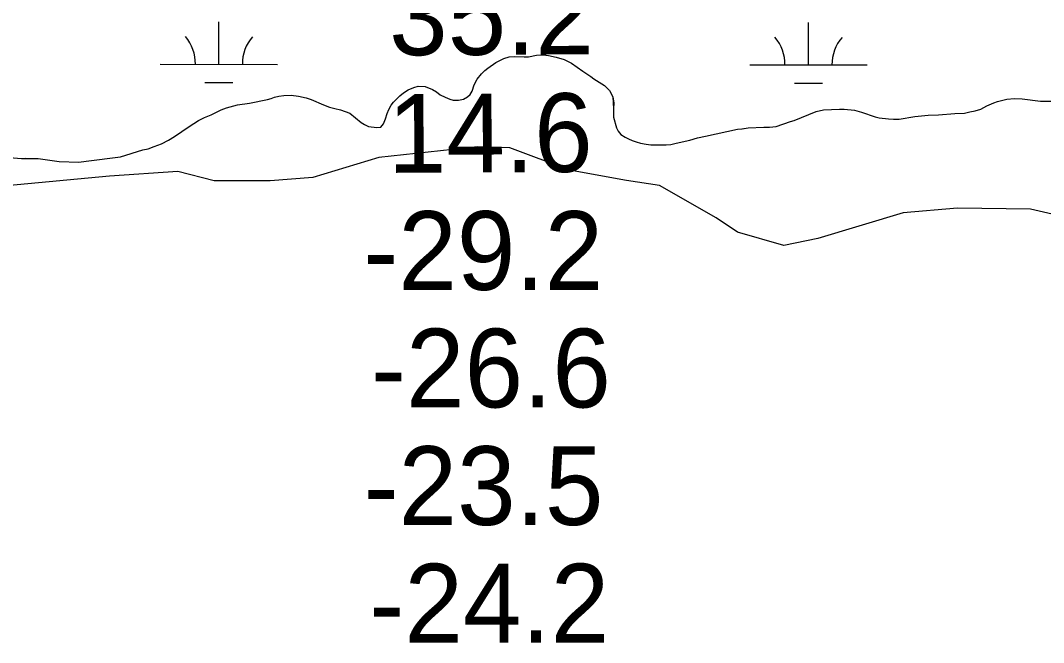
# Model space of a CAD drawing. Extents: x 3148686 to 3186545, y 916144 to 941516.
# Drawn here: x 3167348 to 3168219, y 933051 to 933580 of the extents above; entities that cross this region are included whole.
import ezdxf

# ---------------------------------------------------------------- set-up
doc = ezdxf.new("R2010")
doc.units = 0
for name, color, linetype in [('V-RIVR-EDGE', 7, 'Continuous'), ('V-RIVR-RANG', 7, 'Continuous'), ('V-SITE-VEGE', 7, 'Continuous'), ('V-WETL-SWMP', 7, 'Continuous')]:
    doc.layers.add(name, color=color, linetype=linetype)

msp = doc.modelspace()

# ---------------------------------------------------------------- linework, layer by layer
at = {"layer": 'V-RIVR-EDGE'}
msp.add_lwpolyline([(3168243.73, 933411.7), (3168207.96, 933420.09), (3168145.73, 933420.76), (3168099.56, 933416.73), (3168026.9, 933395.12), (3167997.84, 933388.97), (3167958.46, 933400.48), (3167940.33, 933412.45), (3167892.17, 933440.06), (3167864.17, 933444.28), (3167815.45, 933453.21), (3167764.67, 933472.01), (3167737.18, 933473.11), (3167653.14, 933463.99), (3167597.09, 933447.01), (3167560.78, 933443.99), (3167513.07, 933444.11), (3167481.97, 933451.96), (3167423.87, 933447.96), (3167336.21, 933439.88)], dxfattribs=at)
at = {"layer": 'V-SITE-VEGE'}
for p, q in [((3167759.51, 933548.01), (3167764.28, 933549.43)), ((3167764.28, 933549.43), (3167769.04, 933549.75)), ((3167769.04, 933549.75), (3167776.9, 933549.49)), ((3167776.9, 933549.49), (3167780.75, 933549.63)), ((3167780.75, 933549.63), (3167787.35, 933551.03)), ((3167787.35, 933551.03), (3167793.2, 933551.34)), ((3167793.2, 933551.34), (3167797.77, 933550.57)), ((3167797.77, 933550.57), (3167804.16, 933549.22)), ((3167804.16, 933549.22), (3167810.91, 933547.33)), ((3167743.5, 933537.92), (3167745.89, 933539.91)), ((3167745.89, 933539.91), (3167752.71, 933544.6)), ((3167752.71, 933544.6), (3167759.51, 933548.01)), ((3167810.91, 933547.33), (3167817.28, 933544.16)), ((3167817.28, 933544.16), (3167826.91, 933537.29)), ((3167737.02, 933530.67), (3167740.72, 933535.21)), ((3167740.72, 933535.21), (3167743.5, 933537.92)), ((3167826.91, 933537.29), (3167833.64, 933532.84)), ((3167833.64, 933532.84), (3167836.36, 933530.8)), ((3167836.36, 933530.8), (3167845.27, 933525.04)), ((3167678.21, 933521.36), (3167682.98, 933523.51)), ((3167682.98, 933523.51), (3167686.65, 933524.57)), ((3167686.65, 933524.57), (3167692.69, 933524.33)), ((3167692.69, 933524.33), (3167698.88, 933521.89)), ((3167732.53, 933520.47), (3167734.41, 933525.76)), ((3167734.41, 933525.76), (3167737.02, 933530.67)), ((3167845.27, 933525.04), (3167849.62, 933520.79)), ((3167558.3, 933513.2), (3167561.42, 933514.09)), ((3167561.42, 933514.09), (3167564.35, 933515.34)), ((3167564.35, 933515.34), (3167568.21, 933516.22)), ((3167568.21, 933516.22), (3167572.42, 933516.72)), ((3167572.42, 933516.72), (3167578.46, 933516.85)), ((3167578.46, 933516.85), (3167584.85, 933516.05)), ((3167584.85, 933516.05), (3167591.43, 933514.71)), ((3167591.43, 933514.71), (3167595.62, 933513.21)), ((3167665.67, 933511.06), (3167671.21, 933516.31)), ((3167671.21, 933516.31), (3167674.16, 933518.84)), ((3167674.16, 933518.84), (3167678.21, 933521.36)), ((3167698.88, 933521.89), (3167702.34, 933519.66)), ((3167702.34, 933519.66), (3167705.43, 933517.26)), ((3167705.43, 933517.26), (3167709.61, 933515.2)), ((3167709.61, 933515.2), (3167713.62, 933513.52)), ((3167713.62, 933513.52), (3167716.54, 933512.76)), ((3167721.11, 933512.71), (3167725.33, 933513.4)), ((3167725.33, 933513.4), (3167728.82, 933515.38)), ((3167728.82, 933515.38), (3167731.04, 933517.55)), ((3167731.04, 933517.55), (3167732.53, 933520.47)), ((3167849.62, 933520.79), (3167852.31, 933515.64)), ((3167852.31, 933515.64), (3167852.95, 933505.57)), ((3168179.93, 933511.53), (3168187.81, 933513.47)), ((3168187.81, 933513.47), (3168194.22, 933514.14)), ((3168194.22, 933514.14), (3168200.99, 933513.7)), ((3168200.99, 933513.7), (3168216.52, 933511.91)), ((3167518.88, 933504.44), (3167523.47, 933506.22)), ((3167523.47, 933506.22), (3167533.01, 933508.69)), ((3167533.01, 933508.69), (3167543.08, 933510.06)), ((3167543.08, 933510.06), (3167558.3, 933513.2)), ((3167595.62, 933513.21), (3167606, 933508.71)), ((3167606, 933508.71), (3167611.29, 933506.65)), ((3167611.29, 933506.65), (3167615.67, 933505.69)), ((3167615.67, 933505.69), (3167620.6, 933504.36)), ((3167660.26, 933501.42), (3167661.76, 933504.88)), ((3167661.76, 933504.88), (3167663.62, 933508.33)), ((3167663.62, 933508.33), (3167665.67, 933511.06)), ((3167716.54, 933512.76), (3167721.11, 933512.71)), ((3167852.95, 933505.57), (3167852.88, 933498.26)), ((3168031.86, 933504.38), (3168045.4, 933505.16)), ((3168045.4, 933505.16), (3168049.43, 933505.12)), ((3168049.43, 933505.12), (3168058.2, 933504.3)), ((3168160.82, 933503.48), (3168165.59, 933505.08)), ((3168165.59, 933505.08), (3168170.75, 933507.96)), ((3168170.75, 933507.96), (3168176.63, 933510.47)), ((3168176.63, 933510.47), (3168179.93, 933511.53)), ((3168216.52, 933511.91), (3168227.68, 933511.79)), ((3167499.76, 933495.3), (3167504.73, 933497.81)), ((3167504.73, 933497.81), (3167510.42, 933500.31)), ((3167510.42, 933500.31), (3167518.88, 933504.44)), ((3167620.6, 933504.36), (3167628.44, 933501.72)), ((3167628.44, 933501.72), (3167638.05, 933493.58)), ((3167657.07, 933492.48), (3167658.76, 933496.85)), ((3167658.76, 933496.85), (3167660.26, 933501.42)), ((3167852.88, 933498.26), (3167855.53, 933489.27)), ((3168006.7, 933495.29), (3168025.62, 933503.16)), ((3168025.62, 933503.16), (3168031.86, 933504.38)), ((3168058.2, 933504.3), (3168064.04, 933502.6)), ((3168064.04, 933502.6), (3168075.7, 933498.46)), ((3168075.7, 933498.46), (3168078.99, 933497.51)), ((3168078.99, 933497.51), (3168087.03, 933496.7)), ((3168087.03, 933496.7), (3168091.23, 933496.48)), ((3168091.23, 933496.48), (3168096.18, 933496.61)), ((3168096.18, 933496.61), (3168109.55, 933498.68)), ((3168109.55, 933498.68), (3168120.91, 933500.03)), ((3168120.91, 933500.03), (3168129.69, 933500.31)), ((3168129.69, 933500.31), (3168143.6, 933501.28)), ((3168143.6, 933501.28), (3168151.66, 933501.56)), ((3168151.66, 933501.56), (3168156.43, 933502.79)), ((3168156.43, 933502.79), (3168160.82, 933503.48)), ((3167479.32, 933481.77), (3167491.85, 933490.25)), ((3167491.85, 933490.25), (3167499.76, 933495.3)), ((3167638.05, 933493.58), (3167640.96, 933491.91)), ((3167640.96, 933491.91), (3167644.42, 933490.23)), ((3167644.42, 933490.23), (3167651.55, 933489.43)), ((3167651.55, 933489.43), (3167654.84, 933489.57)), ((3167654.84, 933489.57), (3167657.07, 933492.48)), ((3167855.53, 933489.27), (3167856.97, 933486.32)), ((3167931.39, 933482.12), (3167958.52, 933488.08)), ((3167958.52, 933488.08), (3167962.37, 933488.41)), ((3167962.37, 933488.41), (3167967.49, 933489.09)), ((3167967.49, 933489.09), (3167980.85, 933489.69)), ((3167980.85, 933489.69), (3167985.79, 933489.64)), ((3167985.79, 933489.64), (3167991.47, 933490.32)), ((3167991.47, 933490.32), (3168003.59, 933494.41)), ((3168003.59, 933494.41), (3168006.7, 933495.29)), ((3167468.29, 933475.66), (3167474.17, 933478.71)), ((3167474.17, 933478.71), (3167479.32, 933481.77)), ((3167856.97, 933486.32), (3167859.32, 933483.37)), ((3167859.32, 933483.37), (3167862.77, 933481.15)), ((3167862.77, 933481.15), (3167865.87, 933479.65)), ((3167865.87, 933479.65), (3167868.96, 933478.34)), ((3167906.45, 933476.15), (3167918, 933478.78)), ((3167918, 933478.78), (3167924.6, 933480.54)), ((3167924.6, 933480.54), (3167931.39, 933482.12)), ((3167433.42, 933464.47), (3167452.32, 933470.33)), ((3167452.32, 933470.33), (3167456.72, 933471.38)), ((3167456.72, 933471.38), (3167462.04, 933473.16)), ((3167462.04, 933473.16), (3167468.29, 933475.66)), ((3167868.96, 933478.34), (3167872.25, 933477.21)), ((3167872.25, 933477.21), (3167876.08, 933476.08)), ((3167876.08, 933476.08), (3167880.64, 933475.11)), ((3167880.64, 933475.11), (3167884.66, 933474.71)), ((3167884.66, 933474.71), (3167897.83, 933474.58)), ((3167897.83, 933474.58), (3167901.86, 933474.91)), ((3167901.86, 933474.91), (3167906.45, 933476.15)), ((3167300.27, 933467.42), (3167349.06, 933463.05)), ((3167349.06, 933463.05), (3167352.72, 933463.19)), ((3167352.72, 933463.19), (3167363.16, 933462.97)), ((3167363.16, 933462.97), (3167381.06, 933460.42)), ((3167403.94, 933460.86), (3167433.42, 933464.47)), ((3167381.06, 933460.42), (3167397.9, 933459.82)), ((3167397.9, 933459.82), (3167403.94, 933460.86))]:
    msp.add_line(p, q, dxfattribs=at)
at = {"layer": 'V-WETL-SWMP'}
for p, q in [((3167517.04, 933543.19), (3167517.08, 933579.19)), ((3168018.95, 933542.67), (3168018.99, 933578.67)), ((3167759.51, 933548.01), (3167764.28, 933549.43)), ((3167759.51, 933548.01), (3167764.28, 933549.43)), ((3167764.28, 933549.43), (3167769.04, 933549.75)), ((3167764.28, 933549.43), (3167769.04, 933549.75)), ((3167769.04, 933549.75), (3167776.9, 933549.49)), ((3167769.04, 933549.75), (3167776.9, 933549.49)), ((3167776.9, 933549.49), (3167780.75, 933549.63)), ((3167776.9, 933549.49), (3167780.75, 933549.63)), ((3167780.75, 933549.63), (3167787.35, 933551.03)), ((3167780.75, 933549.63), (3167787.35, 933551.03)), ((3167787.35, 933551.03), (3167793.2, 933551.34)), ((3167787.35, 933551.03), (3167793.2, 933551.34)), ((3167793.2, 933551.34), (3167797.77, 933550.57)), ((3167793.2, 933551.34), (3167797.77, 933550.57)), ((3167797.77, 933550.57), (3167804.16, 933549.22)), ((3167797.77, 933550.57), (3167804.16, 933549.22)), ((3167804.16, 933549.22), (3167810.91, 933547.33)), ((3167804.16, 933549.22), (3167810.91, 933547.33)), ((3167467.04, 933543.25), (3167567.04, 933543.14)), ((3167743.49, 933537.92), (3167745.89, 933539.91)), ((3167743.49, 933537.92), (3167745.89, 933539.91)), ((3167745.89, 933539.91), (3167752.71, 933544.6)), ((3167745.89, 933539.91), (3167752.71, 933544.6)), ((3167752.71, 933544.6), (3167759.51, 933548.01)), ((3167752.71, 933544.6), (3167759.51, 933548.01)), ((3167810.91, 933547.33), (3167817.28, 933544.16)), ((3167810.91, 933547.33), (3167817.28, 933544.16)), ((3167817.28, 933544.16), (3167826.91, 933537.29)), ((3167817.28, 933544.16), (3167826.91, 933537.29)), ((3167968.95, 933542.72), (3168068.95, 933542.61)), ((3167737.02, 933530.67), (3167740.72, 933535.21)), ((3167737.02, 933530.67), (3167740.72, 933535.21)), ((3167740.72, 933535.21), (3167743.49, 933537.92)), ((3167740.72, 933535.21), (3167743.49, 933537.92)), ((3167826.91, 933537.29), (3167833.64, 933532.84)), ((3167826.91, 933537.29), (3167833.64, 933532.84)), ((3167833.64, 933532.84), (3167836.36, 933530.8)), ((3167833.64, 933532.84), (3167836.36, 933530.8)), ((3167836.36, 933530.8), (3167845.27, 933525.04)), ((3167836.36, 933530.8), (3167845.27, 933525.04)), ((3167505.03, 933527.78), (3167529.03, 933527.75)), ((3167678.21, 933521.36), (3167682.98, 933523.51)), ((3167678.21, 933521.36), (3167682.98, 933523.51)), ((3167682.98, 933523.51), (3167686.65, 933524.57)), ((3167682.98, 933523.51), (3167686.65, 933524.57)), ((3167686.65, 933524.57), (3167692.69, 933524.33)), ((3167686.65, 933524.57), (3167692.69, 933524.33)), ((3167692.69, 933524.33), (3167698.88, 933521.89)), ((3167692.69, 933524.33), (3167698.88, 933521.89)), ((3167732.53, 933520.47), (3167734.41, 933525.75)), ((3167732.53, 933520.47), (3167734.41, 933525.75)), ((3167734.41, 933525.75), (3167737.02, 933530.67)), ((3167734.41, 933525.75), (3167737.02, 933530.67)), ((3167845.27, 933525.04), (3167849.62, 933520.79)), ((3167845.27, 933525.04), (3167849.62, 933520.79)), ((3168006.93, 933527.25), (3168030.93, 933527.22)), ((3167558.3, 933513.2), (3167561.42, 933514.09)), ((3167558.3, 933513.2), (3167561.42, 933514.09)), ((3167561.42, 933514.09), (3167564.35, 933515.34)), ((3167561.42, 933514.09), (3167564.35, 933515.34)), ((3167564.35, 933515.34), (3167568.21, 933516.22)), ((3167564.35, 933515.34), (3167568.21, 933516.22)), ((3167568.21, 933516.22), (3167572.42, 933516.72)), ((3167568.21, 933516.22), (3167572.42, 933516.72)), ((3167572.42, 933516.72), (3167578.46, 933516.85)), ((3167572.42, 933516.72), (3167578.46, 933516.85)), ((3167578.46, 933516.85), (3167584.85, 933516.05)), ((3167578.46, 933516.85), (3167584.85, 933516.05)), ((3167584.85, 933516.05), (3167591.42, 933514.71)), ((3167584.85, 933516.05), (3167591.42, 933514.71)), ((3167591.42, 933514.71), (3167595.62, 933513.2)), ((3167591.42, 933514.71), (3167595.62, 933513.2)), ((3167665.66, 933511.06), (3167671.2, 933516.31)), ((3167665.66, 933511.06), (3167671.2, 933516.31)), ((3167671.2, 933516.31), (3167674.16, 933518.84)), ((3167671.2, 933516.31), (3167674.16, 933518.84)), ((3167674.16, 933518.84), (3167678.21, 933521.36)), ((3167674.16, 933518.84), (3167678.21, 933521.36)), ((3167698.88, 933521.89), (3167702.34, 933519.66)), ((3167698.88, 933521.89), (3167702.34, 933519.66)), ((3167702.34, 933519.66), (3167705.42, 933517.26)), ((3167702.34, 933519.66), (3167705.42, 933517.26)), ((3167705.42, 933517.26), (3167709.61, 933515.2)), ((3167705.42, 933517.26), (3167709.61, 933515.2)), ((3167709.61, 933515.2), (3167713.62, 933513.52)), ((3167709.61, 933515.2), (3167713.62, 933513.52)), ((3167713.62, 933513.52), (3167716.54, 933512.76)), ((3167713.62, 933513.52), (3167716.54, 933512.76)), ((3167721.11, 933512.71), (3167725.33, 933513.4)), ((3167721.11, 933512.71), (3167725.33, 933513.4)), ((3167725.33, 933513.4), (3167728.82, 933515.38)), ((3167725.33, 933513.4), (3167728.82, 933515.38)), ((3167728.82, 933515.38), (3167731.04, 933517.55)), ((3167728.82, 933515.38), (3167731.04, 933517.55)), ((3167731.04, 933517.55), (3167732.53, 933520.47)), ((3167731.04, 933517.55), (3167732.53, 933520.47)), ((3167849.62, 933520.79), (3167852.31, 933515.64)), ((3167849.62, 933520.79), (3167852.31, 933515.64)), ((3167852.31, 933515.64), (3167853.36, 933510.51)), ((3167852.31, 933515.64), (3167853.36, 933510.51)), ((3168179.93, 933511.53), (3168187.81, 933513.47)), ((3168179.93, 933511.53), (3168187.81, 933513.47)), ((3168187.81, 933513.47), (3168194.22, 933514.14)), ((3168187.81, 933513.47), (3168194.22, 933514.14)), ((3168194.22, 933514.14), (3168200.99, 933513.7)), ((3168194.22, 933514.14), (3168200.99, 933513.7)), ((3168200.99, 933513.7), (3168216.52, 933511.91)), ((3168200.99, 933513.7), (3168216.52, 933511.91)), ((3167518.88, 933504.44), (3167523.47, 933506.22)), ((3167518.88, 933504.44), (3167523.47, 933506.22)), ((3167523.47, 933506.22), (3167533.01, 933508.69)), ((3167523.47, 933506.22), (3167533.01, 933508.69)), ((3167533.01, 933508.69), (3167543.08, 933510.06)), ((3167533.01, 933508.69), (3167543.08, 933510.06)), ((3167543.08, 933510.06), (3167558.3, 933513.2)), ((3167543.08, 933510.06), (3167558.3, 933513.2)), ((3167595.62, 933513.2), (3167606, 933508.71)), ((3167595.62, 933513.2), (3167606, 933508.71)), ((3167606, 933508.71), (3167611.29, 933506.65)), ((3167606, 933508.71), (3167611.29, 933506.65)), ((3167611.29, 933506.65), (3167615.67, 933505.69)), ((3167611.29, 933506.65), (3167615.67, 933505.69)), ((3167615.67, 933505.69), (3167620.59, 933504.36)), ((3167615.67, 933505.69), (3167620.59, 933504.36)), ((3167660.26, 933501.41), (3167661.76, 933504.88)), ((3167660.26, 933501.41), (3167661.76, 933504.88)), ((3167661.76, 933504.88), (3167663.63, 933508.33)), ((3167661.76, 933504.88), (3167663.63, 933508.33)), ((3167663.63, 933508.33), (3167665.66, 933511.06)), ((3167663.63, 933508.33), (3167665.66, 933511.06)), ((3167716.54, 933512.76), (3167721.11, 933512.71)), ((3167716.54, 933512.76), (3167721.11, 933512.71)), ((3167852.95, 933505.57), (3167852.88, 933498.26)), ((3167852.95, 933505.57), (3167852.88, 933498.26)), ((3167853.36, 933510.51), (3167852.95, 933505.57)), ((3167853.36, 933510.51), (3167852.95, 933505.57)), ((3168031.85, 933504.38), (3168045.4, 933505.16)), ((3168031.85, 933504.38), (3168045.4, 933505.16)), ((3168045.4, 933505.16), (3168049.42, 933505.12)), ((3168045.4, 933505.16), (3168049.42, 933505.12)), ((3168049.42, 933505.12), (3168058.2, 933504.3)), ((3168049.42, 933505.12), (3168058.2, 933504.3)), ((3168160.82, 933503.48), (3168165.59, 933505.08)), ((3168160.82, 933503.48), (3168165.59, 933505.08)), ((3168165.59, 933505.08), (3168170.75, 933507.96)), ((3168165.59, 933505.08), (3168170.75, 933507.96)), ((3168170.75, 933507.96), (3168176.62, 933510.47)), ((3168170.75, 933507.96), (3168176.62, 933510.47)), ((3168176.62, 933510.47), (3168179.93, 933511.53)), ((3168176.62, 933510.47), (3168179.93, 933511.53)), ((3168216.52, 933511.91), (3168227.68, 933511.8)), ((3168216.52, 933511.91), (3168227.68, 933511.8)), ((3167499.76, 933495.3), (3167504.73, 933497.81)), ((3167499.76, 933495.3), (3167504.73, 933497.81)), ((3167504.73, 933497.81), (3167510.42, 933500.31)), ((3167504.73, 933497.81), (3167510.42, 933500.31)), ((3167510.42, 933500.31), (3167518.88, 933504.44)), ((3167510.42, 933500.31), (3167518.88, 933504.44)), ((3167620.59, 933504.36), (3167628.44, 933501.72)), ((3167620.59, 933504.36), (3167628.44, 933501.72)), ((3167628.44, 933501.72), (3167638.05, 933493.58)), ((3167628.44, 933501.72), (3167638.05, 933493.58)), ((3167657.07, 933492.48), (3167658.76, 933496.86)), ((3167657.07, 933492.48), (3167658.76, 933496.86)), ((3167658.76, 933496.86), (3167660.26, 933501.41)), ((3167658.76, 933496.86), (3167660.26, 933501.41)), ((3167852.88, 933498.26), (3167855.53, 933489.26)), ((3167852.88, 933498.26), (3167855.53, 933489.26)), ((3168006.7, 933495.29), (3168025.62, 933503.16)), ((3168006.7, 933495.29), (3168025.62, 933503.16)), ((3168025.62, 933503.16), (3168031.85, 933504.38)), ((3168025.62, 933503.16), (3168031.85, 933504.38)), ((3168058.2, 933504.3), (3168064.04, 933502.6)), ((3168058.2, 933504.3), (3168064.04, 933502.6)), ((3168064.04, 933502.6), (3168075.7, 933498.46)), ((3168064.04, 933502.6), (3168075.7, 933498.46)), ((3168075.7, 933498.46), (3168078.99, 933497.51)), ((3168075.7, 933498.46), (3168078.99, 933497.51)), ((3168078.99, 933497.51), (3168087.03, 933496.7)), ((3168078.99, 933497.51), (3168087.03, 933496.7)), ((3168087.03, 933496.7), (3168091.23, 933496.48)), ((3168087.03, 933496.7), (3168091.23, 933496.48)), ((3168091.23, 933496.48), (3168096.18, 933496.61)), ((3168091.23, 933496.48), (3168096.18, 933496.61)), ((3168096.18, 933496.61), (3168109.55, 933498.68)), ((3168096.18, 933496.61), (3168109.55, 933498.68)), ((3168109.55, 933498.68), (3168120.91, 933500.03)), ((3168109.55, 933498.68), (3168120.91, 933500.03)), ((3168120.91, 933500.03), (3168129.69, 933500.31)), ((3168120.91, 933500.03), (3168129.69, 933500.31)), ((3168129.69, 933500.31), (3168143.6, 933501.27)), ((3168129.69, 933500.31), (3168143.6, 933501.27)), ((3168143.6, 933501.27), (3168151.66, 933501.56)), ((3168143.6, 933501.27), (3168151.66, 933501.56)), ((3168151.66, 933501.56), (3168156.42, 933502.8)), ((3168151.66, 933501.56), (3168156.42, 933502.8)), ((3168156.42, 933502.8), (3168160.82, 933503.48)), ((3168156.42, 933502.8), (3168160.82, 933503.48)), ((3167479.32, 933481.77), (3167491.85, 933490.25)), ((3167479.32, 933481.77), (3167491.85, 933490.25)), ((3167491.85, 933490.25), (3167499.76, 933495.3)), ((3167491.85, 933490.25), (3167499.76, 933495.3)), ((3167638.05, 933493.58), (3167640.96, 933491.91)), ((3167638.05, 933493.58), (3167640.96, 933491.91)), ((3167640.96, 933491.91), (3167644.42, 933490.23)), ((3167640.96, 933491.91), (3167644.42, 933490.23)), ((3167644.42, 933490.23), (3167651.55, 933489.42)), ((3167644.42, 933490.23), (3167651.55, 933489.42)), ((3167651.55, 933489.42), (3167654.84, 933489.58)), ((3167651.55, 933489.42), (3167654.84, 933489.58)), ((3167654.84, 933489.58), (3167657.07, 933492.48)), ((3167654.84, 933489.58), (3167657.07, 933492.48)), ((3167855.53, 933489.26), (3167856.97, 933486.32)), ((3167855.53, 933489.26), (3167856.97, 933486.32)), ((3167931.38, 933482.12), (3167958.52, 933488.08)), ((3167931.38, 933482.12), (3167958.52, 933488.08)), ((3167958.52, 933488.08), (3167962.36, 933488.41)), ((3167958.52, 933488.08), (3167962.36, 933488.41)), ((3167962.36, 933488.41), (3167967.49, 933489.09)), ((3167962.36, 933488.41), (3167967.49, 933489.09)), ((3167967.49, 933489.09), (3167980.85, 933489.69)), ((3167967.49, 933489.09), (3167980.85, 933489.69)), ((3167980.85, 933489.69), (3167985.79, 933489.64)), ((3167980.85, 933489.69), (3167985.79, 933489.64)), ((3167985.79, 933489.64), (3167991.47, 933490.32)), ((3167985.79, 933489.64), (3167991.47, 933490.32)), ((3167991.47, 933490.32), (3168003.58, 933494.41)), ((3167991.47, 933490.32), (3168003.58, 933494.41)), ((3168003.58, 933494.41), (3168006.7, 933495.29)), ((3168003.58, 933494.41), (3168006.7, 933495.29)), ((3167468.29, 933475.66), (3167474.17, 933478.71)), ((3167468.29, 933475.66), (3167474.17, 933478.71)), ((3167474.17, 933478.71), (3167479.32, 933481.77)), ((3167474.17, 933478.71), (3167479.32, 933481.77)), ((3167856.97, 933486.32), (3167859.32, 933483.37)), ((3167856.97, 933486.32), (3167859.32, 933483.37)), ((3167859.32, 933483.37), (3167862.77, 933481.14)), ((3167859.32, 933483.37), (3167862.77, 933481.14)), ((3167862.77, 933481.14), (3167865.87, 933479.65)), ((3167862.77, 933481.14), (3167865.87, 933479.65)), ((3167865.87, 933479.65), (3167868.96, 933478.34)), ((3167865.87, 933479.65), (3167868.96, 933478.34)), ((3167906.45, 933476.15), (3167918, 933478.78)), ((3167906.45, 933476.15), (3167918, 933478.78)), ((3167918, 933478.78), (3167924.6, 933480.54)), ((3167918, 933478.78), (3167924.6, 933480.54)), ((3167924.6, 933480.54), (3167931.38, 933482.12)), ((3167924.6, 933480.54), (3167931.38, 933482.12)), ((3167433.42, 933464.48), (3167452.32, 933470.33)), ((3167433.42, 933464.48), (3167452.32, 933470.33)), ((3167452.32, 933470.33), (3167456.72, 933471.38)), ((3167452.32, 933470.33), (3167456.72, 933471.38)), ((3167456.72, 933471.38), (3167462.04, 933473.16)), ((3167456.72, 933471.38), (3167462.04, 933473.16)), ((3167462.04, 933473.16), (3167468.29, 933475.66)), ((3167462.04, 933473.16), (3167468.29, 933475.66)), ((3167868.96, 933478.34), (3167872.24, 933477.21)), ((3167868.96, 933478.34), (3167872.24, 933477.21)), ((3167872.24, 933477.21), (3167876.08, 933476.08)), ((3167872.24, 933477.21), (3167876.08, 933476.08)), ((3167876.08, 933476.08), (3167880.64, 933475.12)), ((3167876.08, 933476.08), (3167880.64, 933475.12)), ((3167880.64, 933475.12), (3167884.66, 933474.71)), ((3167880.64, 933475.12), (3167884.66, 933474.71)), ((3167884.66, 933474.71), (3167889.6, 933474.66)), ((3167884.66, 933474.71), (3167889.6, 933474.66)), ((3167889.6, 933474.66), (3167897.83, 933474.58)), ((3167889.6, 933474.66), (3167897.83, 933474.58)), ((3167897.83, 933474.58), (3167901.86, 933474.91)), ((3167897.83, 933474.58), (3167901.86, 933474.91)), ((3167901.86, 933474.91), (3167906.45, 933476.15)), ((3167901.86, 933474.91), (3167906.45, 933476.15)), ((3167300.26, 933467.42), (3167349.06, 933463.05)), ((3167300.26, 933467.42), (3167349.06, 933463.05)), ((3167349.06, 933463.05), (3167352.72, 933463.2)), ((3167349.06, 933463.05), (3167352.72, 933463.2)), ((3167352.72, 933463.2), (3167363.15, 933462.97)), ((3167352.72, 933463.2), (3167363.15, 933462.97)), ((3167363.15, 933462.97), (3167381.06, 933460.41)), ((3167363.15, 933462.97), (3167381.06, 933460.41)), ((3167403.94, 933460.86), (3167433.42, 933464.48)), ((3167403.94, 933460.86), (3167433.42, 933464.48)), ((3167381.06, 933460.41), (3167397.89, 933459.82)), ((3167381.06, 933460.41), (3167397.89, 933459.82)), ((3167397.89, 933459.82), (3167403.94, 933460.86)), ((3167397.89, 933459.82), (3167403.94, 933460.86))]:
    msp.add_line(p, q, dxfattribs=at)
for centre, start, end in [((3167461.8, 933543.73), 359.16781, 40.71147), ((3167572.29, 933543.61), 139.1678, 180.71146), ((3167963.71, 933543.2), 359.16781, 40.71147), ((3168074.19, 933543.08), 139.1678, 180.71146)]:
    msp.add_arc(centre, 35.25, start, end, dxfattribs=at)

# ---------------------------------------------------------------- texts
at = {"layer": 'V-RIVR-RANG'}
for s, p in [('35.2', (3167662.05, 933550.83)), ('14.6', (3167660.98, 933450.82))]:
    msp.add_text(s, height=67, rotation=0.29833, dxfattribs=at).set_placement(p)
for s, p in [('-29.2', (3167639.95, 933351.27)), ('-26.6', (3167646.52, 933251.29)), ('-23.5', (3167640.17, 933151.28)), ('-24.2', (3167645.17, 933051.29))]:
    msp.add_text(s, height=67, dxfattribs=at).set_placement(p)

doc.saveas('drawing.dxf')
